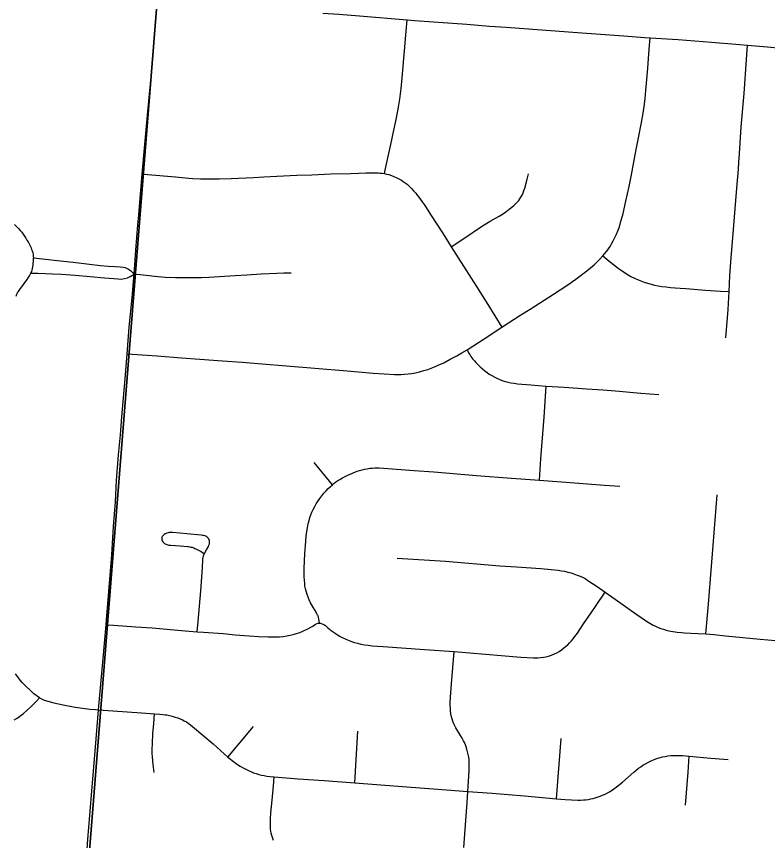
# Model space of a CAD drawing. Extents: x 0 to 34, y 0 to 22.
# Drawn here: x 4.566 to 5.156, y 14.928 to 15.574 of the extents above; entities that cross this region are included whole.
import ezdxf

# ---------------------------------------------------------------- set-up
doc = ezdxf.new("R2010")
doc.units = 0
for name, color, linetype in [('GM_X_City_Street', 7, 'Continuous'), ('GM_X_Corporation', 7, 'Continuous'), ('GM_X_County_Road', 7, 'Continuous')]:
    doc.layers.add(name, color=color, linetype=linetype)

msp = doc.modelspace()

# ---------------------------------------------------------------- linework, layer by layer
at = {"layer": 'GM_X_City_Street'}
for p, q in [((4.81432, 15.20648), (4.8001, 15.22398)), ((4.73233, 14.99308), (4.75232, 15.01701)), ((4.83185, 14.97274), (4.83441, 15.01322)), ((4.99013, 14.96038), (4.9937, 15.00753))]:
    msp.add_line(p, q, dxfattribs=at)
for points in [[(4.62131, 14.91237), (4.62252, 14.92868), (4.62374, 14.94413), (4.62626, 14.97287), (4.62842, 15.00086), (4.63095, 15.02999), (4.63432, 15.06733), (4.63677, 15.09667), (4.6371, 15.10064), (4.63901, 15.12285), (4.64126, 15.15166), (4.64265, 15.17387), (4.64421, 15.19309), (4.64508, 15.20996), (4.64664, 15.22991), (4.64803, 15.24553), (4.64907, 15.25976), (4.6517, 15.28952), (4.6533, 15.30916), (4.65501, 15.33007), (4.65714, 15.35296), (4.65862, 15.36905), (4.6588, 15.37167), (4.66013, 15.39033), (4.66163, 15.41032), (4.66242, 15.41822), (4.66451, 15.44369), (4.66508, 15.44999), (4.66717, 15.4732), (4.66949, 15.49913), (4.67218, 15.52633), (4.67598, 15.57276), (4.67629, 15.57709)], [(4.85514, 15.45044), (4.85604, 15.4545), (4.86025, 15.47332), (4.86237, 15.48306), (4.86415, 15.49155), (4.86573, 15.49956), (4.86654, 15.50421), (4.86724, 15.50881), (4.86777, 15.513), (4.86818, 15.51695), (4.86907, 15.52556), (4.87077, 15.54668), (4.8721, 15.56218), (4.87286, 15.57107)], [(4.6533, 15.30916), (4.65722, 15.30888), (4.67689, 15.30749), (4.69607, 15.30596), (4.71029, 15.30499), (4.72817, 15.30364), (4.74365, 15.30249), (4.75912, 15.30119), (4.7783, 15.29967), (4.80059, 15.29786), (4.82597, 15.29593), (4.84637, 15.29401), (4.85484, 15.29343), (4.86315, 15.29295), (4.86573, 15.2929), (4.86818, 15.29294), (4.87087, 15.2931), (4.87383, 15.29342), (4.87642, 15.2938), (4.87941, 15.29438), (4.88266, 15.29515), (4.8861, 15.29606), (4.88908, 15.29692), (4.89192, 15.29787), (4.89454, 15.29898), (4.89728, 15.3002), (4.90165, 15.30222), (4.90678, 15.30492), (4.91189, 15.30763), (4.916, 15.30999), (4.91993, 15.3123), (4.93342, 15.32102), (4.94732, 15.33013), (4.9621, 15.3396), (4.96946, 15.34421), (4.98789, 15.3558), (4.99818, 15.36276), (5.00534, 15.36776), (5.01382, 15.37413), (5.01958, 15.37895), (5.02411, 15.38331), (5.02652, 15.3859), (5.0279, 15.3875), (5.02952, 15.38956), (5.031, 15.3915), (5.03219, 15.39335), (5.03336, 15.39525), (5.03466, 15.39766), (5.03594, 15.40029), (5.03721, 15.40296), (5.03844, 15.40605), (5.03943, 15.40883), (5.04046, 15.41199), (5.04244, 15.41925), (5.04461, 15.42884), (5.04716, 15.44043), (5.04902, 15.44948), (5.05133, 15.46216), (5.05284, 15.47056), (5.05443, 15.47843), (5.05675, 15.49062), (5.05801, 15.49785), (5.05909, 15.50475), (5.05965, 15.50944), (5.06031, 15.51569), (5.06187, 15.53319), (5.06289, 15.54809), (5.0635, 15.55695)], [(5.12293, 15.32177), (5.12471, 15.34395), (5.12554, 15.35795), (5.12623, 15.37059), (5.12725, 15.38479), (5.12825, 15.39707), (5.13169, 15.43912), (5.1329, 15.4539), (5.13327, 15.45936), (5.13361, 15.46591), (5.13513, 15.48723), (5.13726, 15.51318), (5.1391, 15.53982), (5.13989, 15.55118)], [(4.66508, 15.44999), (4.66951, 15.44962), (4.69113, 15.44781), (4.70166, 15.44696), (4.70474, 15.44671), (4.71084, 15.44644), (4.7257, 15.44643), (4.73503, 15.44659), (4.75239, 15.44748), (4.76045, 15.44786), (4.77591, 15.4486), (4.78643, 15.44916), (4.79812, 15.44957), (4.81298, 15.45017), (4.82855, 15.4505), (4.83518, 15.45073), (4.84053, 15.45101), (4.844, 15.45115), (4.84719, 15.4511), (4.85012, 15.45097), (4.85167, 15.45089), (4.85343, 15.45069), (4.85514, 15.45044), (4.85681, 15.45011), (4.85849, 15.44971), (4.86059, 15.449), (4.86249, 15.44826), (4.86478, 15.44723), (4.86688, 15.44616), (4.86848, 15.44531), (4.86997, 15.44427), (4.8714, 15.44325), (4.87286, 15.44206), (4.87468, 15.4405), (4.87644, 15.43874), (4.87805, 15.437), (4.87969, 15.4351), (4.88089, 15.43359), (4.88217, 15.43188), (4.88352, 15.43014), (4.88486, 15.4282), (4.88632, 15.42615), (4.88792, 15.42374), (4.89131, 15.41837), (4.90111, 15.40328), (4.90739, 15.39299), (4.9129, 15.38439), (4.9273, 15.36199), (4.93626, 15.34783), (4.94732, 15.33013)], [(4.90739, 15.39299), (4.91977, 15.40118), (4.929, 15.40753), (4.93348, 15.41029), (4.93801, 15.41305), (4.94504, 15.41706), (4.94766, 15.41871), (4.95026, 15.42046), (4.95288, 15.42244), (4.95522, 15.42422), (4.95695, 15.42569), (4.95846, 15.42714), (4.95953, 15.42824), (4.96051, 15.42948), (4.96138, 15.43066), (4.96225, 15.43206), (4.96311, 15.43366), (4.96394, 15.43539), (4.96463, 15.43712), (4.96524, 15.43889), (4.96714, 15.44607), (4.96818, 15.45033)], [(4.56494, 15.41044), (4.56671, 15.40879), (4.56813, 15.40738), (4.56939, 15.40596), (4.57059, 15.40448), (4.57182, 15.40288), (4.57289, 15.40128), (4.57383, 15.39983), (4.57469, 15.39836), (4.57556, 15.39688), (4.57634, 15.39545), (4.57691, 15.39438), (4.57745, 15.39327), (4.57794, 15.39212), (4.57839, 15.39097), (4.5788, 15.38989), (4.57921, 15.38853), (4.5795, 15.38713), (4.57966, 15.38574), (4.57975, 15.38431)], [(4.56619, 15.35423), (4.56688, 15.3559), (4.56742, 15.35693), (4.56803, 15.35801), (4.56906, 15.35957), (4.57495, 15.36754), (4.57617, 15.36942), (4.57734, 15.37131), (4.57789, 15.37241), (4.57842, 15.37366), (4.57884, 15.37476), (4.57918, 15.37614), (4.57942, 15.3774), (4.57956, 15.37874), (4.57971, 15.38015), (4.57979, 15.38155), (4.57979, 15.3829), (4.57975, 15.38431)], [(4.57975, 15.38431), (4.58924, 15.3834), (4.59848, 15.38233), (4.61107, 15.38088), (4.62371, 15.37933), (4.63236, 15.37847), (4.6385, 15.37791), (4.64404, 15.37756), (4.64774, 15.37741), (4.65027, 15.37711), (4.65179, 15.3767), (4.65427, 15.3755), (4.65606, 15.3744), (4.6588, 15.37167)], [(5.02652, 15.3859), (5.03129, 15.38209), (5.03864, 15.37637), (5.04424, 15.37236), (5.04644, 15.37098), (5.04856, 15.36978), (5.05125, 15.36839), (5.05365, 15.3673), (5.05628, 15.36625), (5.05893, 15.36527), (5.06148, 15.36445), (5.06435, 15.36366), (5.06693, 15.363), (5.06986, 15.36243), (5.07285, 15.36197), (5.07608, 15.36161), (5.07954, 15.36123), (5.08316, 15.36092), (5.08723, 15.36058), (5.09171, 15.36027), (5.10701, 15.35912), (5.1188, 15.35838), (5.12554, 15.35795)], [(4.57789, 15.37241), (4.58329, 15.37233), (4.58915, 15.37217), (4.59489, 15.37192), (4.60171, 15.37151), (4.61264, 15.37072), (4.62437, 15.36988), (4.63548, 15.36879), (4.64288, 15.36816), (4.6461, 15.36791), (4.64888, 15.36781), (4.65137, 15.36818), (4.65357, 15.36883), (4.65562, 15.36972), (4.6588, 15.37167)], [(4.6588, 15.37167), (4.66346, 15.37121), (4.66833, 15.37074), (4.67511, 15.36998), (4.68306, 15.36931), (4.69128, 15.36893), (4.69839, 15.36887), (4.7057, 15.36895), (4.71154, 15.36903), (4.71748, 15.36932), (4.73797, 15.37057), (4.74727, 15.37113), (4.7584, 15.37182), (4.77081, 15.37244), (4.77615, 15.37264), (4.78197, 15.37255)], [(4.91993, 15.3123), (4.9206, 15.31112), (4.92122, 15.30999), (4.92204, 15.30855), (4.92295, 15.30718), (4.92459, 15.30494), (4.92568, 15.30363), (4.92685, 15.3024), (4.92835, 15.30071), (4.93022, 15.29888), (4.93197, 15.29734), (4.93395, 15.29576), (4.93571, 15.2945), (4.93743, 15.29331), (4.93949, 15.29208), (4.94166, 15.2909), (4.94385, 15.28981), (4.9461, 15.28885), (4.948, 15.28809), (4.95009, 15.28741), (4.95203, 15.2869), (4.95422, 15.28643), (4.95688, 15.28604), (4.95966, 15.28569), (4.97013, 15.28478), (4.98198, 15.28379), (4.9961, 15.28293), (5.01405, 15.28172), (5.02642, 15.28082), (5.03632, 15.28008), (5.05622, 15.27829), (5.07029, 15.27727)], [(4.97687, 15.2102), (4.97785, 15.2268), (4.98035, 15.25944), (4.98198, 15.28379)], [(4.80421, 15.09807), (4.80371, 15.10135), (4.80342, 15.10248), (4.80305, 15.10363), (4.80276, 15.10425), (4.80223, 15.10536), (4.80162, 15.1065), (4.79863, 15.11132), (4.79718, 15.11394), (4.79603, 15.11637), (4.79521, 15.1183), (4.79444, 15.12053), (4.79329, 15.12482), (4.79283, 15.12709), (4.79258, 15.1292), (4.79233, 15.13178), (4.79223, 15.13424), (4.7923, 15.14114), (4.79284, 15.15242), (4.79341, 15.16229), (4.79381, 15.16622), (4.79429, 15.16976), (4.79479, 15.17284), (4.79541, 15.17594), (4.79603, 15.17843), (4.79674, 15.18083), (4.79743, 15.18283), (4.79831, 15.18498), (4.79932, 15.18718), (4.80054, 15.18952), (4.8017, 15.19154), (4.80315, 15.19384), (4.80449, 15.19581), (4.8061, 15.19793), (4.8077, 15.19988), (4.80938, 15.20178), (4.81107, 15.2035), (4.81263, 15.20498), (4.81432, 15.20648), (4.81572, 15.20765), (4.81707, 15.20868), (4.81864, 15.20974), (4.82024, 15.21075), (4.82217, 15.2119), (4.82422, 15.21305), (4.82645, 15.21412), (4.82821, 15.21492), (4.82998, 15.21566), (4.83195, 15.21644), (4.83376, 15.21708), (4.83561, 15.21765), (4.83758, 15.21821), (4.83951, 15.2187), (4.8417, 15.21911), (4.8436, 15.21939), (4.84585, 15.21957), (4.84765, 15.21965), (4.84938, 15.21965), (4.85099, 15.21965), (4.85432, 15.21953), (4.87851, 15.21756), (4.894, 15.21657), (4.92746, 15.21385), (4.95474, 15.21179), (4.97687, 15.2102), (5.00433, 15.20813), (5.02789, 15.20622), (5.03984, 15.20536)], [(5.10731, 15.08956), (5.10925, 15.113), (5.11087, 15.13277), (5.11303, 15.1588), (5.1163, 15.19852)], [(4.70834, 15.09131), (4.70903, 15.09923), (4.71111, 15.12336), (4.7124, 15.14133), (4.71279, 15.14822), (4.71298, 15.14953), (4.7133, 15.1508), (4.71372, 15.15204), (4.71424, 15.15327), (4.71552, 15.15553), (4.71702, 15.15813), (4.7175, 15.15915), (4.71785, 15.16028), (4.71799, 15.16108), (4.71803, 15.16186), (4.71791, 15.16264), (4.71772, 15.16337), (4.71738, 15.16412), (4.71692, 15.16474), (4.71639, 15.16527), (4.71576, 15.16573), (4.71512, 15.16609), (4.71431, 15.16637), (4.71326, 15.16663), (4.71232, 15.1668), (4.71141, 15.1669), (4.70007, 15.16798), (4.68919, 15.16897), (4.68758, 15.16901), (4.68622, 15.16896), (4.6854, 15.16885), (4.68457, 15.16864), (4.6838, 15.1684), (4.68302, 15.16803), (4.68236, 15.16762), (4.68174, 15.16712), (4.68125, 15.1665), (4.68092, 15.16597), (4.68066, 15.16535), (4.68048, 15.16438), (4.68051, 15.16375), (4.68063, 15.16309), (4.68089, 15.16243), (4.68133, 15.16169), (4.68181, 15.16117), (4.68248, 15.16059), (4.68307, 15.1602), (4.68384, 15.15981), (4.68458, 15.15958), (4.68597, 15.15927), (4.6875, 15.15908), (4.69488, 15.15857), (4.70054, 15.15811), (4.70147, 15.158), (4.7025, 15.15784), (4.70336, 15.15767), (4.70424, 15.15749), (4.7049, 15.15731), (4.70555, 15.15706), (4.70654, 15.15665), (4.70719, 15.15633), (4.70818, 15.15582), (4.70972, 15.15497), (4.71126, 15.15406), (4.71356, 15.15256)], [(4.86505, 15.14906), (4.90299, 15.14653), (4.94569, 15.14304), (4.9587, 15.1422), (4.9779, 15.14087), (4.98593, 15.14015), (4.99149, 15.13947), (4.99403, 15.13913), (4.99648, 15.13867), (4.99898, 15.13811), (5.00157, 15.13737), (5.0043, 15.13649), (5.00709, 15.13548), (5.00883, 15.13473), (5.0105, 15.13399), (5.01267, 15.13289), (5.01483, 15.13157), (5.02214, 15.12686), (5.02839, 15.12239), (5.03627, 15.11674), (5.05249, 15.10527), (5.0607, 15.09968), (5.06607, 15.09655), (5.06786, 15.09567), (5.06999, 15.09469), (5.07209, 15.09386), (5.07407, 15.09321), (5.07616, 15.09259), (5.07814, 15.09209), (5.0797, 15.09172), (5.08143, 15.09143), (5.08323, 15.09114), (5.08492, 15.09094), (5.08808, 15.09061), (5.09057, 15.09039), (5.09553, 15.09012), (5.10095, 15.08989), (5.10731, 15.08956), (5.11346, 15.08907), (5.12273, 15.08814), (5.14988, 15.0855), (5.16806, 15.084)], [(4.63677, 15.09667), (4.64268, 15.09631), (4.66019, 15.09524), (4.67296, 15.09441), (4.69894, 15.09206), (4.70834, 15.09131), (4.71318, 15.09099), (4.72867, 15.08978), (4.73795, 15.08898), (4.74909, 15.08797), (4.7567, 15.08743), (4.76398, 15.0872), (4.77019, 15.08717), (4.77283, 15.08731), (4.77577, 15.08757), (4.7785, 15.08797), (4.78128, 15.08852), (4.78364, 15.08907), (4.78608, 15.08978), (4.788, 15.09044), (4.79017, 15.09126), (4.79227, 15.0922), (4.79467, 15.09337), (4.79795, 15.09512), (4.79906, 15.09578), (4.80014, 15.09649), (4.80116, 15.09721), (4.80229, 15.09774), (4.80321, 15.098), (4.80421, 15.09807), (4.80494, 15.098), (4.80564, 15.09779), (4.80626, 15.09759), (4.80696, 15.09734), (4.80769, 15.09697), (4.80833, 15.09655), (4.80897, 15.09607), (4.80955, 15.09552), (4.81086, 15.09429), (4.81168, 15.0936), (4.81262, 15.09288), (4.81638, 15.09021), (4.81997, 15.08791), (4.82189, 15.08685), (4.82432, 15.08569), (4.82942, 15.08362), (4.83164, 15.08286), (4.8341, 15.08221), (4.83656, 15.08163), (4.8395, 15.08109), (4.84249, 15.08068), (4.8456, 15.08032), (4.84959, 15.07994), (4.85425, 15.0796), (4.8865, 15.07737), (4.90993, 15.07571), (4.9466, 15.07253), (4.96207, 15.07136), (4.97194, 15.07078), (4.97372, 15.07074), (4.97559, 15.07081), (4.97763, 15.07098), (4.97981, 15.07128), (4.98178, 15.07168), (4.98393, 15.07219), (4.98613, 15.07296), (4.98844, 15.07394), (4.99028, 15.07485), (4.9922, 15.07592), (4.99394, 15.07698), (4.9957, 15.07831), (4.99731, 15.07961), (4.99894, 15.08108), (5.00039, 15.08249), (5.00192, 15.08413), (5.00323, 15.08569), (5.00461, 15.08744), (5.00652, 15.09009), (5.00853, 15.09309), (5.01195, 15.09818), (5.01685, 15.10536), (5.02171, 15.11257), (5.02839, 15.12239)], [(4.91733, 14.92222), (4.92004, 14.95751), (4.92057, 14.96604), (4.92157, 14.98229), (4.92167, 14.98473), (4.92174, 14.98733), (4.92167, 14.98911), (4.9215, 14.99114), (4.92127, 14.99294), (4.92093, 14.99497), (4.92044, 14.99706), (4.91988, 14.99929), (4.91927, 15.00113), (4.91865, 15.00274), (4.91797, 15.00434), (4.91726, 15.00567), (4.91606, 15.00786), (4.91471, 15.01004), (4.91119, 15.01582), (4.9103, 15.01764), (4.90964, 15.01909), (4.9091, 15.02036), (4.90861, 15.02184), (4.90803, 15.02366), (4.90761, 15.02542), (4.90726, 15.02719), (4.90706, 15.02894), (4.9069, 15.03081), (4.90675, 15.0335), (4.90682, 15.03631), (4.90775, 15.05052), (4.90993, 15.07571)], [(4.58449, 15.03942), (4.58006, 15.04263), (4.57851, 15.04413), (4.57273, 15.04969), (4.57105, 15.05147), (4.56947, 15.05331), (4.56747, 15.05587), (4.56583, 15.05821)], [(4.56477, 15.02218), (4.56658, 15.02327), (4.5685, 15.02456), (4.57024, 15.02578), (4.57201, 15.02724), (4.57772, 15.03237), (4.57944, 15.03392), (4.58099, 15.03543), (4.58214, 15.03676), (4.58449, 15.03942), (4.58814, 15.03776), (4.59102, 15.03676), (4.59579, 15.03543), (4.6031, 15.03386), (4.61252, 15.03228), (4.62399, 15.0307), (4.6284, 15.03024), (4.63095, 15.02999)], [(4.63095, 15.02999), (4.66462, 15.02768), (4.67134, 15.02727), (4.67486, 15.02701), (4.67887, 15.02677), (4.68145, 15.02653), (4.68327, 15.02626), (4.6845, 15.02606), (4.68652, 15.0256), (4.68873, 15.02503), (4.69087, 15.0244), (4.69297, 15.02371), (4.6949, 15.02305), (4.69662, 15.02231), (4.69818, 15.02153), (4.69979, 15.02059), (4.70128, 15.01966), (4.70312, 15.01833), (4.70468, 15.01708), (4.72067, 15.00334), (4.73233, 14.99308), (4.73768, 14.98872), (4.73982, 14.98719), (4.74188, 14.9859), (4.7439, 14.98478), (4.74579, 14.98381), (4.74845, 14.98255), (4.75088, 14.98148), (4.75254, 14.9808), (4.75455, 14.98007), (4.75667, 14.97942), (4.75861, 14.97892), (4.76079, 14.97848), (4.76292, 14.97811), (4.76555, 14.97776), (4.76875, 14.97742), (4.78755, 14.97604), (4.80775, 14.97462), (4.83185, 14.97274), (4.87278, 14.96966), (4.89692, 14.96787), (4.92057, 14.96604), (4.93967, 14.96473), (4.95227, 14.96381), (4.96504, 14.96266), (4.99013, 14.96038), (4.99698, 14.95987), (5.00693, 14.95934), (5.00904, 14.95926), (5.01137, 14.95938), (5.01319, 14.95951), (5.01517, 14.95981), (5.01697, 14.96017), (5.01889, 14.96065), (5.0212, 14.96132), (5.02363, 14.9621), (5.02568, 14.96284), (5.02749, 14.96363), (5.02896, 14.96433), (5.03065, 14.96514), (5.03232, 14.96613), (5.036, 14.9686), (5.04191, 14.97325), (5.05072, 14.98114), (5.0526, 14.98273), (5.05448, 14.98426), (5.05618, 14.98545), (5.05799, 14.98665), (5.06005, 14.98783), (5.06228, 14.989), (5.06444, 14.99001), (5.06674, 14.991), (5.06892, 14.99182), (5.07135, 14.99259), (5.07327, 14.99309), (5.07549, 14.99358), (5.07743, 14.99392), (5.0797, 14.99416), (5.08174, 14.99428), (5.08396, 14.99433), (5.08899, 14.99414), (5.09422, 14.99374), (5.11112, 14.99228), (5.12478, 14.99122)], [(4.67452, 14.98099), (4.67378, 14.98728), (4.67322, 14.99333), (4.67307, 14.99579), (4.67307, 14.99883), (4.67317, 15.004), (4.67353, 15.01114), (4.67416, 15.01947), (4.67486, 15.02701)], [(5.09128, 14.95542), (5.09348, 14.98115), (5.09422, 14.99374)], [(4.76801, 14.92772), (4.76673, 14.93166), (4.76626, 14.93348), (4.76599, 14.93487), (4.7658, 14.93645), (4.76568, 14.93814), (4.76568, 14.9401), (4.76586, 14.94455), (4.76613, 14.94936), (4.76698, 14.95925), (4.76806, 14.97043), (4.76875, 14.97742)]]:
    msp.add_lwpolyline(points, dxfattribs=at)
at = {"layer": 'GM_X_Corporation'}
for points in [[(4.68777, 15.72423), (4.60595, 14.69637), (3.48216, 14.73461), (3.56805, 15.74872)], [(5.67259, 15.43183), (5.59637, 14.4213), (4.60595, 14.69637), (4.68777, 15.72423)]]:
    msp.add_lwpolyline(points, close=True, dxfattribs=at)
at = {"layer": 'GM_X_County_Road'}
for points in [[(4.80674, 15.57616), (4.81936, 15.57543), (4.83549, 15.57419), (4.87286, 15.57107)], [(4.87286, 15.57107), (4.87881, 15.57057), (4.91969, 15.56752), (4.93765, 15.5661), (4.95065, 15.56511), (5.0101, 15.56069), (5.04293, 15.55838), (5.05904, 15.55725), (5.0635, 15.55695)], [(5.0635, 15.55695), (5.08569, 15.55545), (5.11172, 15.55356), (5.13403, 15.55171), (5.13989, 15.55118)], [(5.13989, 15.55118), (5.15569, 15.54976), (5.19294, 15.54626), (5.21278, 15.54474), (5.22321, 15.54402)]]:
    msp.add_lwpolyline(points, dxfattribs=at)

doc.saveas('drawing.dxf')
